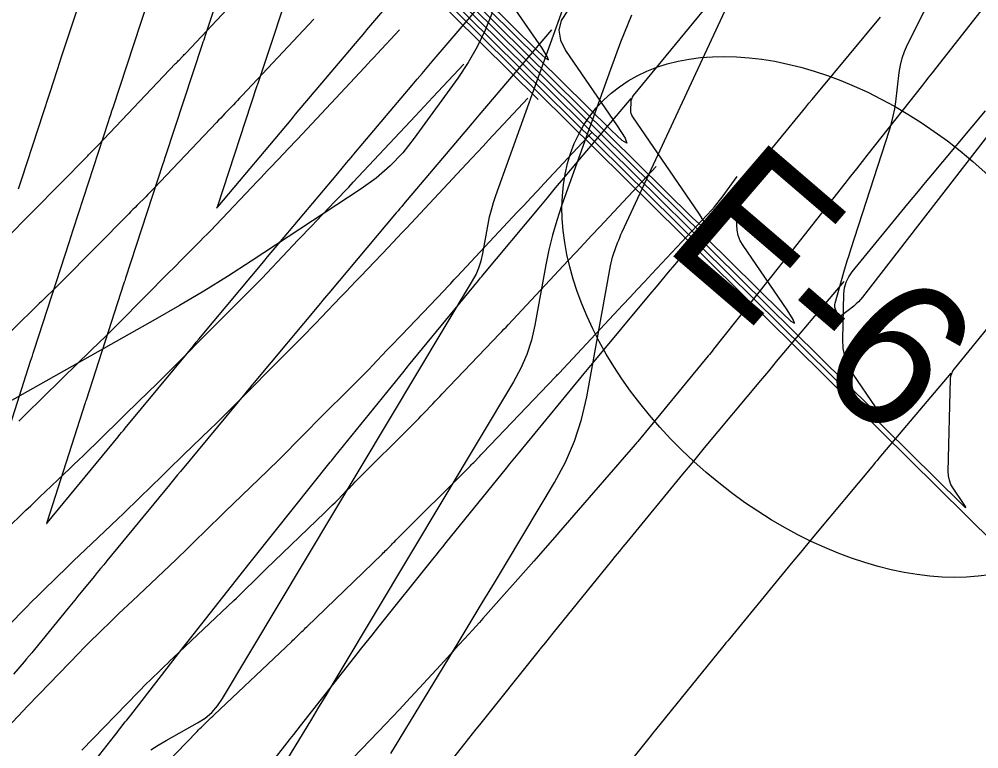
# Model space of a CAD drawing. Extents: x 1005228 to 1008882, y 1883389 to 1885754.
# Drawn here: x 1008112.43 to 1008153.43, y 1884578.88 to 1884610.03 of the extents above; entities that cross this region are included whole.
import ezdxf

# ---------------------------------------------------------------- set-up
doc = ezdxf.new("R2010")
doc.units = 0
for name, color, linetype in [('ATDIMS', 7, 'Continuous'), ('C-ANNO-NOTE', 7, 'Continuous'), ('R_Erosion', 7, 'Continuous'), ('S_BRIDGE', 7, 'Continuous'), ('TSOBSTACLE', 7, 'Continuous')]:
    doc.layers.add(name, color=color, linetype=linetype)

msp = doc.modelspace()

# ---------------------------------------------------------------- linework, layer by layer
at = {"layer": 'ATDIMS'}
for points in [[(1008115.024, 1884626.818), (1008148.886, 1884593.381), (1008149.116, 1884593.167), (1008149.213, 1884593.113), (1008149.177, 1884593.218), (1008149.007, 1884593.483), (1008148.056, 1884594.87), (1008147.854, 1884595.218), (1008147.713, 1884595.583), (1008147.633, 1884595.966), (1008147.614, 1884596.368), (1008147.665, 1884598.297), (1008147.692, 1884598.556), (1008147.76, 1884598.799), (1008147.868, 1884599.027), (1008148.016, 1884599.24), (1008150.401, 1884602.143), (1008150.627, 1884602.418), (1008150.854, 1884602.693), (1008151.082, 1884602.967), (1008151.31, 1884603.241), (1008153.71, 1884606.123)], [(1008157.111, 1884614.982), (1008151.571, 1884607.922), (1008151.432, 1884607.745), (1008151.293, 1884607.568), (1008151.154, 1884607.391), (1008151.015, 1884607.214), (1008148.692, 1884604.266), (1008148.444, 1884603.952), (1008148.195, 1884603.637), (1008147.947, 1884603.323), (1008147.699, 1884603.009), (1008145.277, 1884599.946), (1008145.185, 1884599.829), (1008145.092, 1884599.712), (1008144.999, 1884599.595), (1008144.906, 1884599.478), (1008142.098, 1884595.934), (1008142.04, 1884595.862), (1008141.983, 1884595.791), (1008141.925, 1884595.72), (1008141.867, 1884595.649), (1008138.859, 1884592.005), (1008138.829, 1884591.969), (1008138.8, 1884591.934), (1008138.77, 1884591.899), (1008138.74, 1884591.864), (1008135.475, 1884588.099), (1008135.417, 1884588.033), (1008135.396, 1884588.008), (1008134.61, 1884587.12), (1008134.41, 1884586.894), (1008132.239, 1884584.437), (1008132.09, 1884584.27), (1008131.941, 1884584.103), (1008131.79, 1884583.937), (1008131.639, 1884583.771), (1008131.031, 1884583.111), (1008130.727, 1884582.781), (1008130.423, 1884582.451), (1008128.972, 1884580.875), (1008128.678, 1884580.558), (1008128.383, 1884580.243), (1008128.086, 1884579.929), (1008127.787, 1884579.617), (1008125.959, 1884577.718)], [(1008124.266, 1884612.224), (1008122.605, 1884607.235), (1008122.589, 1884607.188), (1008122.573, 1884607.14), (1008120.895, 1884602.053), (1008120.87, 1884601.974), (1008120.867, 1884601.965), (1008120.868, 1884601.961), (1008120.871, 1884601.963), (1008120.878, 1884601.97), (1008120.927, 1884602.029), (1008124.045, 1884605.74), (1008124.094, 1884605.797), (1008124.142, 1884605.855), (1008124.19, 1884605.912), (1008124.239, 1884605.969), (1008127.2, 1884609.469), (1008127.285, 1884609.571), (1008127.371, 1884609.672), (1008127.457, 1884609.773), (1008127.543, 1884609.874), (1008130.613, 1884613.479)], [(1008128.684, 1884609.577), (1008127.727, 1884608.552), (1008127.592, 1884608.408), (1008127.457, 1884608.263), (1008127.322, 1884608.119), (1008127.187, 1884607.975), (1008124.319, 1884604.912), (1008124.178, 1884604.761), (1008124.036, 1884604.611), (1008123.893, 1884604.461), (1008123.75, 1884604.311), (1008123.178, 1884603.712), (1008123.035, 1884603.563), (1008122.892, 1884603.413), (1008122.749, 1884603.263), (1008122.607, 1884603.113), (1008120.598, 1884600.999), (1008120.455, 1884600.85), (1008120.311, 1884600.702), (1008120.167, 1884600.555), (1008120.021, 1884600.409), (1008119.438, 1884599.826), (1008119.292, 1884599.681), (1008119.146, 1884599.534), (1008119.001, 1884599.388), (1008118.856, 1884599.242), (1008116.686, 1884597.048), (1008116.544, 1884596.906), (1008116.402, 1884596.765), (1008116.259, 1884596.624), (1008116.115, 1884596.485), (1008115.538, 1884595.928), (1008115.394, 1884595.788), (1008115.25, 1884595.648), (1008115.106, 1884595.509), (1008114.963, 1884595.368), (1008112.701, 1884593.149), (1008112.557, 1884593.009), (1008112.413, 1884592.869)], [(1008116.934, 1884576.412), (1008120.034, 1884579.621), (1008120.093, 1884579.681), (1008120.153, 1884579.741), (1008120.212, 1884579.801), (1008120.273, 1884579.86), (1008120.515, 1884580.095), (1008120.575, 1884580.154), (1008120.636, 1884580.212), (1008120.697, 1884580.271), (1008120.759, 1884580.329), (1008124.072, 1884583.46), (1008124.127, 1884583.512), (1008124.181, 1884583.564), (1008124.235, 1884583.617), (1008124.289, 1884583.669), (1008124.504, 1884583.88), (1008124.558, 1884583.933), (1008124.612, 1884583.985), (1008124.666, 1884584.038), (1008124.72, 1884584.09), (1008127.932, 1884587.189), (1008127.983, 1884587.238), (1008128.033, 1884587.287), (1008128.082, 1884587.337), (1008128.132, 1884587.386), (1008128.329, 1884587.586), (1008128.378, 1884587.636), (1008128.428, 1884587.685), (1008128.477, 1884587.735), (1008128.527, 1884587.785), (1008131.712, 1884590.964), (1008131.757, 1884591.009), (1008131.802, 1884591.055), (1008131.846, 1884591.1), (1008131.89, 1884591.146), (1008132.065, 1884591.33), (1008132.108, 1884591.376), (1008132.152, 1884591.422), (1008132.196, 1884591.468), (1008132.24, 1884591.514), (1008135.342, 1884594.757), (1008135.38, 1884594.797), (1008135.418, 1884594.838), (1008135.456, 1884594.878), (1008135.494, 1884594.918), (1008138.22, 1884597.83), (1008138.529, 1884598.161), (1008138.838, 1884598.491), (1008139.147, 1884598.822), (1008139.456, 1884599.152), (1008142.018, 1884601.895), (1008142.134, 1884602.024), (1008142.246, 1884602.155), (1008142.354, 1884602.29), (1008142.458, 1884602.428), (1008143.102, 1884603.312)], [(1008128.987, 1884575.955), (1008131.485, 1884579.12), (1008131.64, 1884579.316), (1008131.796, 1884579.512), (1008131.952, 1884579.708), (1008132.108, 1884579.903), (1008134.599, 1884583.017), (1008134.76, 1884583.218), (1008134.922, 1884583.418), (1008135.084, 1884583.619), (1008135.246, 1884583.819), (1008137.744, 1884586.898), (1008137.909, 1884587.101), (1008138.073, 1884587.303), (1008138.238, 1884587.504), (1008138.404, 1884587.706), (1008140.789, 1884590.607), (1008141.019, 1884590.886), (1008141.25, 1884591.165), (1008141.481, 1884591.444), (1008141.713, 1884591.722), (1008144.114, 1884594.603), (1008144.282, 1884594.805), (1008144.451, 1884595.007), (1008144.621, 1884595.208), (1008144.79, 1884595.409), (1008147.676, 1884598.828)]]:
    msp.add_lwpolyline(points, dxfattribs=at)
at = {"layer": 'C-ANNO-NOTE'}
for points in [[(1008128.308, 1884578.672), (1008131.18, 1884583.395), (1008131.698, 1884584.249), (1008132.214, 1884585.103), (1008132.729, 1884585.958), (1008133.243, 1884586.813), (1008135.301, 1884590.251), (1008135.769, 1884591.116), (1008136.154, 1884592.013), (1008136.455, 1884592.942), (1008136.674, 1884593.901), (1008137.691, 1884599.499), (1008137.716, 1884599.624), (1008137.747, 1884599.748), (1008137.783, 1884599.871), (1008137.823, 1884599.993), (1008137.997, 1884600.476), (1008138.042, 1884600.596), (1008138.089, 1884600.715), (1008138.139, 1884600.833), (1008138.192, 1884600.95), (1008150.503, 1884627.432)], [(1008157.517, 1884609.841), (1008148.458, 1884598.167), (1008148.372, 1884598.062), (1008148.28, 1884597.964), (1008148.183, 1884597.87), (1008148.081, 1884597.783), (1008147.553, 1884597.359), (1008147.504, 1884597.33), (1008147.461, 1884597.327), (1008147.426, 1884597.35), (1008147.398, 1884597.4), (1008147.299, 1884597.654), (1008147.28, 1884597.718), (1008147.271, 1884597.782), (1008147.274, 1884597.846), (1008147.287, 1884597.911), (1008147.665, 1884599.232), (1008147.735, 1884599.473), (1008147.807, 1884599.714), (1008147.882, 1884599.954), (1008147.958, 1884600.194), (1008149.61, 1884605.286), (1008149.7, 1884605.586), (1008149.774, 1884605.89), (1008149.834, 1884606.198), (1008149.879, 1884606.508), (1008150.028, 1884607.757), (1008150.079, 1884608.065), (1008150.155, 1884608.365), (1008150.257, 1884608.658), (1008150.386, 1884608.943), (1008155.987, 1884620.061)], [(1008132.63, 1884610.3), (1008132.337, 1884609.566), (1008131.995, 1884608.857), (1008131.604, 1884608.175), (1008131.163, 1884607.519), (1008129.304, 1884604.945), (1008128.814, 1884604.328), (1008128.274, 1884603.762), (1008127.685, 1884603.249), (1008127.046, 1884602.787), (1008122.344, 1884599.701), (1008121.333, 1884599.05), (1008120.312, 1884598.417), (1008119.281, 1884597.801), (1008118.238, 1884597.203), (1008104.535, 1884589.493)], [(1008138.588, 1884610.206), (1008138.126, 1884609.047), (1008137.691, 1884607.878), (1008135.601, 1884602.06), (1008135.392, 1884601.44), (1008135.21, 1884600.813), (1008135.054, 1884600.18), (1008134.924, 1884599.539), (1008134.456, 1884596.963), (1008134.311, 1884596.329), (1008134.112, 1884595.716), (1008133.858, 1884595.123), (1008133.549, 1884594.551), (1008126.131, 1884582.165), (1008125.828, 1884581.659), (1008125.524, 1884581.154), (1008125.219, 1884580.65), (1008124.913, 1884580.146), (1008123.688, 1884578.132)]]:
    msp.add_lwpolyline(points, dxfattribs=at)
at = {"layer": 'R_Erosion'}
msp.add_ellipse((1008147.474, 1884597.318), major_axis=(10.392, -8.923), ratio=0.638788, dxfattribs=at)
at = {"layer": 'S_BRIDGE'}
msp.add_lwpolyline([(1008118.047, 1884578.829), (1008118.374, 1884579.032), (1008118.707, 1884579.226), (1008120.05, 1884579.982), (1008120.369, 1884580.188), (1008120.653, 1884580.43), (1008120.903, 1884580.708), (1008121.118, 1884581.021), (1008131.797, 1884598.852), (1008131.947, 1884599.13), (1008132.07, 1884599.418), (1008132.167, 1884599.716), (1008132.237, 1884600.024), (1008132.465, 1884601.277), (1008132.528, 1884601.589), (1008132.604, 1884601.897), (1008132.693, 1884602.201), (1008132.794, 1884602.503), (1008138.048, 1884617.126)], dxfattribs=at)
at = {"layer": 'TSOBSTACLE'}
for points in [[(1008112.954, 1884634.827), (1008110.272, 1884631.344), (1008110.205, 1884631.226), (1008110.188, 1884631.112), (1008110.221, 1884631), (1008110.303, 1884630.893), (1008154.115, 1884587.631)], [(1008107.943, 1884632.93), (1008134.606, 1884606.601)], [(1008115.159, 1884632.78), (1008112.621, 1884629.483), (1008112.527, 1884629.319), (1008112.503, 1884629.16), (1008112.549, 1884629.005), (1008112.663, 1884628.855), (1008152.721, 1884589.301), (1008152.829, 1884589.2), (1008152.875, 1884589.174), (1008152.858, 1884589.224), (1008152.778, 1884589.349), (1008152.332, 1884589.999), (1008152.235, 1884590.166), (1008152.168, 1884590.341), (1008152.129, 1884590.525), (1008152.12, 1884590.718), (1008152.224, 1884594.678), (1008152.237, 1884594.796), (1008152.268, 1884594.907), (1008152.317, 1884595.011), (1008152.385, 1884595.108), (1008154.77, 1884598.012)], [(1008117.384, 1884624.78), (1008145.051, 1884597.461), (1008145.402, 1884597.135), (1008145.551, 1884597.052), (1008145.496, 1884597.212), (1008145.237, 1884597.616), (1008143.353, 1884600.364), (1008143.232, 1884600.573), (1008143.147, 1884600.792), (1008143.099, 1884601.021), (1008143.087, 1884601.262), (1008143.113, 1884602.246), (1008143.139, 1884602.485), (1008143.201, 1884602.71), (1008143.301, 1884602.921), (1008143.439, 1884603.118), (1008146.031, 1884606.273), (1008146.166, 1884606.438), (1008146.302, 1884606.602), (1008146.437, 1884606.765), (1008146.573, 1884606.929), (1008149.231, 1884610.12)], [(1008119.186, 1884623.29), (1008117.629, 1884618.657), (1008117.548, 1884618.417), (1008117.467, 1884618.176), (1008117.387, 1884617.935), (1008117.306, 1884617.694), (1008115.915, 1884613.518), (1008115.838, 1884613.284), (1008115.76, 1884613.051), (1008115.683, 1884612.818), (1008115.606, 1884612.584), (1008114.214, 1884608.365), (1008114.14, 1884608.14), (1008114.066, 1884607.916), (1008113.993, 1884607.691), (1008113.919, 1884607.466), (1008112.525, 1884603.2), (1008112.455, 1884602.985), (1008112.385, 1884602.769)], [(1008119.745, 1884622.743), (1008141.216, 1884601.541), (1008141.689, 1884601.102), (1008141.888, 1884600.991), (1008141.814, 1884601.207), (1008141.466, 1884601.75), (1008138.649, 1884605.858), (1008138.609, 1884605.928), (1008138.581, 1884606), (1008138.565, 1884606.077), (1008138.561, 1884606.157), (1008138.57, 1884606.483), (1008138.578, 1884606.563), (1008138.599, 1884606.637), (1008138.632, 1884606.707), (1008138.678, 1884606.773), (1008141.662, 1884610.404)], [(1008135.852, 1884610.388), (1008135.59, 1884609.976), (1008135.489, 1884609.556), (1008135.549, 1884609.129), (1008135.769, 1884608.693), (1008137.977, 1884605.473), (1008138.314, 1884604.948), (1008138.385, 1884604.739), (1008138.193, 1884604.847), (1008137.735, 1884605.271), (1008122.105, 1884620.705)], [(1008124.465, 1884618.668), (1008134.606, 1884608.655), (1008134.911, 1884608.372), (1008135.039, 1884608.3), (1008134.992, 1884608.439), (1008134.767, 1884608.79), (1008133.293, 1884610.94)], [(1008121.946, 1884614.047), (1008120.375, 1884609.329), (1008120.344, 1884609.236), (1008120.313, 1884609.142), (1008120.282, 1884609.049), (1008120.251, 1884608.955), (1008118.668, 1884604.157), (1008118.644, 1884604.082), (1008118.619, 1884604.007), (1008118.594, 1884603.931), (1008118.57, 1884603.856), (1008116.972, 1884598.969), (1008116.955, 1884598.914), (1008116.937, 1884598.86), (1008116.92, 1884598.806), (1008116.902, 1884598.752), (1008115.287, 1884593.762), (1008115.268, 1884593.703), (1008115.249, 1884593.644), (1008113.612, 1884588.535), (1008113.601, 1884588.498), (1008113.6, 1884588.494), (1008113.6, 1884588.492), (1008113.602, 1884588.493), (1008113.605, 1884588.496), (1008113.635, 1884588.533), (1008116.655, 1884592.2), (1008116.73, 1884592.292), (1008116.805, 1884592.383), (1008116.881, 1884592.474), (1008116.957, 1884592.566), (1008119.746, 1884595.931), (1008119.871, 1884596.082), (1008119.997, 1884596.233), (1008120.123, 1884596.384), (1008120.249, 1884596.535), (1008122.877, 1884599.684), (1008123.039, 1884599.878), (1008123.201, 1884600.072), (1008123.364, 1884600.265), (1008123.526, 1884600.459), (1008126.038, 1884603.448), (1008126.228, 1884603.674), (1008126.418, 1884603.9), (1008126.609, 1884604.126), (1008126.8, 1884604.351), (1008129.222, 1884607.215), (1008129.435, 1884607.466), (1008129.648, 1884607.717), (1008129.861, 1884607.968), (1008130.074, 1884608.219), (1008132.889, 1884611.525)], [(1008111.813, 1884600.615), (1008115.362, 1884604.203), (1008115.398, 1884604.239), (1008115.433, 1884604.275), (1008115.469, 1884604.31), (1008115.504, 1884604.346), (1008115.647, 1884604.488), (1008115.682, 1884604.524), (1008115.717, 1884604.56), (1008115.752, 1884604.596), (1008115.787, 1884604.632), (1008119.114, 1884608.132), (1008119.151, 1884608.171), (1008119.188, 1884608.209), (1008119.225, 1884608.248), (1008119.262, 1884608.287), (1008119.41, 1884608.442), (1008119.447, 1884608.48), (1008119.484, 1884608.519), (1008119.52, 1884608.558), (1008119.557, 1884608.597), (1008122.838, 1884612.101)], [(1008111.394, 1884590.671), (1008112.917, 1884595.423), (1008112.954, 1884595.54), (1008112.992, 1884595.657), (1008113.03, 1884595.774), (1008113.068, 1884595.891), (1008114.573, 1884600.545), (1008114.617, 1884600.68), (1008114.661, 1884600.815), (1008114.705, 1884600.949), (1008114.749, 1884601.084), (1008116.244, 1884605.661), (1008116.293, 1884605.811), (1008116.343, 1884605.961), (1008116.392, 1884606.111), (1008116.441, 1884606.261), (1008117.929, 1884610.77)], [(1008125.012, 1884610.038), (1008121.938, 1884606.755), (1008121.849, 1884606.66), (1008121.76, 1884606.565), (1008121.67, 1884606.47), (1008121.58, 1884606.376), (1008121.22, 1884605.999), (1008121.13, 1884605.905), (1008121.04, 1884605.811), (1008120.95, 1884605.717), (1008120.86, 1884605.622), (1008118.192, 1884602.816), (1008118.104, 1884602.723), (1008118.014, 1884602.631), (1008117.925, 1884602.539), (1008117.834, 1884602.449), (1008117.471, 1884602.086), (1008117.38, 1884601.995), (1008117.29, 1884601.905), (1008117.199, 1884601.814), (1008117.109, 1884601.722), (1008114.249, 1884598.831), (1008114.163, 1884598.745), (1008114.077, 1884598.659), (1008113.99, 1884598.574), (1008113.903, 1884598.489), (1008113.552, 1884598.151), (1008113.464, 1884598.066), (1008113.377, 1884597.981), (1008113.29, 1884597.896), (1008113.203, 1884597.811), (1008110.23, 1884594.896)], [(1008135.165, 1884609.57), (1008132.065, 1884605.93), (1008131.994, 1884605.847), (1008131.924, 1884605.763), (1008131.853, 1884605.68), (1008131.782, 1884605.596), (1008128.851, 1884602.131), (1008128.773, 1884602.039), (1008128.694, 1884601.946), (1008128.616, 1884601.853), (1008128.538, 1884601.76), (1008125.653, 1884598.326), (1008125.565, 1884598.222), (1008125.477, 1884598.118), (1008125.39, 1884598.013), (1008125.303, 1884597.909), (1008122.472, 1884594.518), (1008122.373, 1884594.398), (1008122.273, 1884594.279), (1008122.174, 1884594.159), (1008122.074, 1884594.039), (1008119.315, 1884590.71), (1008119.198, 1884590.57), (1008119.082, 1884590.429), (1008118.965, 1884590.288), (1008118.849, 1884590.147), (1008116.179, 1884586.904), (1008116.041, 1884586.736), (1008115.903, 1884586.568), (1008115.765, 1884586.4), (1008115.628, 1884586.232), (1008115.078, 1884585.559), (1008114.941, 1884585.391), (1008114.803, 1884585.223), (1008114.666, 1884585.055), (1008114.529, 1884584.887), (1008113.077, 1884583.111), (1008112.969, 1884582.978), (1008112.859, 1884582.846), (1008112.749, 1884582.715), (1008112.638, 1884582.584), (1008112.192, 1884582.063)], [(1008110.966, 1884587.356), (1008112.719, 1884589.06), (1008112.922, 1884589.257), (1008113.126, 1884589.453), (1008113.33, 1884589.648), (1008113.535, 1884589.843), (1008114.357, 1884590.619), (1008114.562, 1884590.814), (1008114.766, 1884591.009), (1008114.969, 1884591.206), (1008115.171, 1884591.403), (1008116.723, 1884592.925), (1008116.922, 1884593.121), (1008117.122, 1884593.316), (1008117.323, 1884593.51), (1008117.524, 1884593.704), (1008118.328, 1884594.48), (1008118.528, 1884594.674), (1008118.727, 1884594.87), (1008118.925, 1884595.067), (1008119.122, 1884595.265), (1008120.602, 1884596.761), (1008120.802, 1884596.963), (1008121.003, 1884597.164), (1008121.203, 1884597.366), (1008121.404, 1884597.567), (1008122.209, 1884598.37), (1008122.409, 1884598.571), (1008122.608, 1884598.774), (1008122.806, 1884598.978), (1008123.003, 1884599.183), (1008124.353, 1884600.604), (1008124.548, 1884600.809), (1008124.744, 1884601.015), (1008124.94, 1884601.22), (1008125.136, 1884601.425), (1008125.921, 1884602.245), (1008126.116, 1884602.451), (1008126.312, 1884602.656), (1008126.506, 1884602.863), (1008126.701, 1884603.07), (1008129.361, 1884605.911), (1008129.547, 1884606.11), (1008129.733, 1884606.309), (1008129.919, 1884606.508), (1008130.105, 1884606.707), (1008131.422, 1884608.117)], [(1008134.161, 1884606.658), (1008132.483, 1884604.861), (1008132.246, 1884604.608), (1008132.009, 1884604.354), (1008131.773, 1884604.101), (1008131.536, 1884603.848), (1008128.97, 1884601.108), (1008128.779, 1884600.905), (1008128.588, 1884600.702), (1008128.396, 1884600.5), (1008128.204, 1884600.298), (1008127.019, 1884599.059), (1008126.808, 1884598.838), (1008126.596, 1884598.616), (1008126.385, 1884598.395), (1008126.174, 1884598.173), (1008125.331, 1884597.286), (1008125.119, 1884597.064), (1008124.906, 1884596.845), (1008124.692, 1884596.626), (1008124.476, 1884596.409), (1008123.312, 1884595.248), (1008123.086, 1884595.021), (1008122.859, 1884594.794), (1008122.633, 1884594.567), (1008122.408, 1884594.339), (1008121.506, 1884593.428), (1008121.28, 1884593.201), (1008121.053, 1884592.975), (1008120.824, 1884592.751), (1008120.594, 1884592.527), (1008119.466, 1884591.439), (1008119.23, 1884591.211), (1008118.995, 1884590.983), (1008118.76, 1884590.754), (1008118.526, 1884590.524), (1008117.589, 1884589.606), (1008117.355, 1884589.377), (1008117.119, 1884589.149), (1008116.882, 1884588.922), (1008116.644, 1884588.696), (1008115.517, 1884587.631), (1008115.26, 1884587.387), (1008115.004, 1884587.142), (1008114.749, 1884586.896), (1008114.494, 1884586.65), (1008113.477, 1884585.661), (1008113.224, 1884585.413), (1008112.973, 1884585.163), (1008112.725, 1884584.912), (1008112.478, 1884584.658), (1008111.468, 1884583.614)], [(1008115.249, 1884577.841), (1008116.501, 1884579.431), (1008116.559, 1884579.505), (1008116.617, 1884579.579), (1008116.675, 1884579.653), (1008116.733, 1884579.727), (1008116.964, 1884580.023), (1008117.022, 1884580.097), (1008117.079, 1884580.171), (1008117.137, 1884580.245), (1008117.195, 1884580.319), (1008119.481, 1884583.262), (1008119.536, 1884583.332), (1008119.59, 1884583.402), (1008119.645, 1884583.472), (1008119.7, 1884583.541), (1008122.026, 1884586.487), (1008122.359, 1884586.908), (1008122.692, 1884587.329), (1008123.027, 1884587.749), (1008123.362, 1884588.168), (1008125.716, 1884591.11), (1008125.766, 1884591.173), (1008125.817, 1884591.236), (1008125.868, 1884591.299), (1008125.919, 1884591.362), (1008128.871, 1884595), (1008128.919, 1884595.06), (1008128.968, 1884595.12), (1008129.017, 1884595.18), (1008129.067, 1884595.24), (1008132.05, 1884598.869), (1008132.098, 1884598.926), (1008132.145, 1884598.983), (1008132.192, 1884599.04), (1008132.24, 1884599.097), (1008134.641, 1884601.978), (1008134.994, 1884602.401), (1008135.348, 1884602.823), (1008135.702, 1884603.245), (1008136.057, 1884603.666), (1008138.572, 1884606.645)], [(1008111.918, 1884579.775), (1008112.602, 1884580.496), (1008112.774, 1884580.676), (1008112.946, 1884580.855), (1008113.118, 1884581.034), (1008113.29, 1884581.213), (1008114.996, 1884582.979), (1008115.181, 1884583.168), (1008115.366, 1884583.356), (1008115.554, 1884583.542), (1008115.743, 1884583.728), (1008116.501, 1884584.465), (1008116.691, 1884584.649), (1008116.881, 1884584.832), (1008117.073, 1884585.015), (1008117.264, 1884585.197), (1008119.12, 1884586.951), (1008119.297, 1884587.119), (1008119.473, 1884587.287), (1008119.648, 1884587.457), (1008119.823, 1884587.627), (1008120.519, 1884588.31), (1008120.693, 1884588.48), (1008120.867, 1884588.65), (1008121.042, 1884588.82), (1008121.217, 1884588.989), (1008123.04, 1884590.748), (1008123.21, 1884590.913), (1008123.379, 1884591.079), (1008123.548, 1884591.246), (1008123.715, 1884591.414), (1008124.382, 1884592.088), (1008124.548, 1884592.257), (1008124.715, 1884592.425), (1008124.883, 1884592.593), (1008125.05, 1884592.76), (1008126.888, 1884594.594), (1008127.047, 1884594.754), (1008127.205, 1884594.915), (1008127.361, 1884595.076), (1008127.517, 1884595.239), (1008128.138, 1884595.892), (1008128.293, 1884596.055), (1008128.448, 1884596.218), (1008128.604, 1884596.381), (1008128.759, 1884596.544), (1008130.583, 1884598.451), (1008130.724, 1884598.599), (1008130.865, 1884598.747), (1008131.005, 1884598.896), (1008131.145, 1884599.045), (1008133.71, 1884601.785), (1008133.998, 1884602.092), (1008134.286, 1884602.4), (1008134.573, 1884602.708), (1008134.861, 1884603.016), (1008136.899, 1884605.198)], [(1008115.112, 1884578.813), (1008117.515, 1884581.3), (1008117.637, 1884581.425), (1008117.76, 1884581.548), (1008117.883, 1884581.672), (1008118.008, 1884581.794), (1008118.508, 1884582.28), (1008118.633, 1884582.401), (1008118.759, 1884582.522), (1008118.885, 1884582.643), (1008119.012, 1884582.763), (1008121.596, 1884585.206), (1008121.712, 1884585.315), (1008121.827, 1884585.426), (1008121.942, 1884585.537), (1008122.056, 1884585.648), (1008122.511, 1884586.095), (1008122.625, 1884586.206), (1008122.739, 1884586.318), (1008122.854, 1884586.429), (1008122.969, 1884586.54), (1008125.486, 1884588.969), (1008125.596, 1884589.076), (1008125.706, 1884589.183), (1008125.815, 1884589.291), (1008125.923, 1884589.4), (1008126.355, 1884589.837), (1008126.463, 1884589.946), (1008126.572, 1884590.055), (1008126.68, 1884590.164), (1008126.789, 1884590.272), (1008129.3, 1884592.779), (1008129.402, 1884592.882), (1008129.503, 1884592.985), (1008129.604, 1884593.088), (1008129.703, 1884593.193), (1008130.101, 1884593.611), (1008130.201, 1884593.716), (1008130.3, 1884593.82), (1008130.4, 1884593.925), (1008130.5, 1884594.029), (1008132.962, 1884596.604), (1008133.052, 1884596.698), (1008133.141, 1884596.792), (1008133.23, 1884596.887), (1008133.319, 1884596.982), (1008135.885, 1884599.722), (1008136.223, 1884600.083), (1008136.562, 1884600.446), (1008136.901, 1884600.808), (1008137.239, 1884601.17), (1008139.638, 1884603.739)], [(1008143.124, 1884602.737), (1008140.424, 1884599.538), (1008140.161, 1884599.227), (1008139.899, 1884598.915), (1008139.638, 1884598.603), (1008139.377, 1884598.291), (1008136.976, 1884595.41), (1008136.837, 1884595.242), (1008136.697, 1884595.074), (1008136.558, 1884594.906), (1008136.42, 1884594.738), (1008133.803, 1884591.556), (1008133.662, 1884591.384), (1008133.521, 1884591.211), (1008133.38, 1884591.039), (1008133.24, 1884590.866), (1008130.654, 1884587.679), (1008130.512, 1884587.503), (1008130.369, 1884587.327), (1008130.228, 1884587.151), (1008130.086, 1884586.974), (1008127.735, 1884584.036), (1008127.489, 1884583.728), (1008127.244, 1884583.42), (1008127, 1884583.112), (1008126.756, 1884582.804), (1008124.43, 1884579.858), (1008124.286, 1884579.675), (1008124.143, 1884579.493), (1008124, 1884579.31), (1008123.858, 1884579.127), (1008122.598, 1884577.506)], [(1008152.228, 1884594.919), (1008149.157, 1884591.281), (1008149.08, 1884591.19), (1008149.003, 1884591.098), (1008148.927, 1884591.007), (1008148.85, 1884590.915), (1008146.449, 1884588.035), (1008146.125, 1884587.646), (1008145.803, 1884587.256), (1008145.48, 1884586.867), (1008145.159, 1884586.476), (1008142.772, 1884583.574), (1008142.699, 1884583.484), (1008142.625, 1884583.394), (1008142.552, 1884583.305), (1008142.479, 1884583.215), (1008139.615, 1884579.685), (1008139.544, 1884579.598), (1008139.474, 1884579.51), (1008139.403, 1884579.422), (1008139.333, 1884579.335), (1008136.481, 1884575.771)]]:
    msp.add_lwpolyline(points, dxfattribs=at)

# ---------------------------------------------------------------- texts
at = {"layer": 'R_Erosion'}
msp.add_text('E-6', height=6.2498, rotation=319.3502, dxfattribs=at).set_placement((1008139.853, 1884600.35))

doc.saveas('drawing.dxf')
